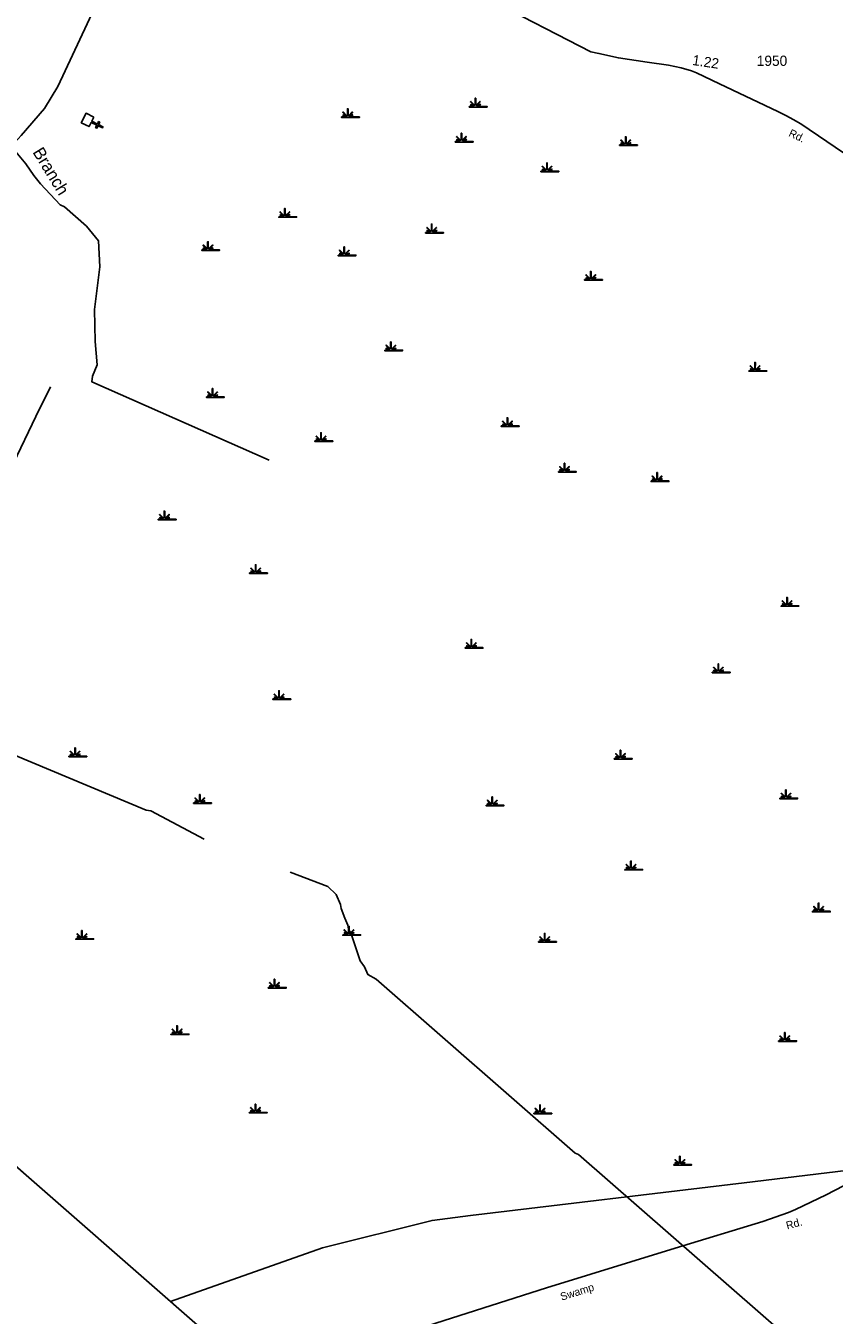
# Model space of a CAD drawing. Extents: x 2532689 to 2764727, y 536648 to 732970.
# Drawn here: x 2613131 to 2622999, y 565369 to 581101 of the extents above; entities that cross this region are included whole.
import ezdxf

# ---------------------------------------------------------------- set-up
doc = ezdxf.new("R2010")
doc.units = 0
for name, color, linetype in [('Exist Boundary Political CountyLine', 7, 'Continuous'), ('Exist Cultural Church CELL', 7, 'Continuous'), ('Exist Hydrographic Creek Single Shore', 7, 'Continuous'), ('Exist Hydrographic Creek Single Shore Label', 7, 'Continuous'), ('Exist Hydrographic Swamp CELL', 7, 'Continuous'), ('Exist Road Secondary Mileage Hundredths English Label', 7, 'Continuous'), ('Exist Road Secondary Type 20 Attributed', 7, 'Continuous'), ('Exist Road Secondary Type 51 Attributed', 7, 'Continuous'), ('Exist Road Secondary Type 51 Label', 7, 'Continuous'), ('Exist Road Secondary Type 51 Number Label', 7, 'Continuous'), ('Exist Utilities Electrical Transmission Line', 7, 'Continuous')]:
    doc.layers.add(name, color=color, linetype=linetype)

msp = doc.modelspace()

# ---------------------------------------------------------------- linework, layer by layer
at = {"layer": 'Exist Boundary Political CountyLine'}
msp.add_lwpolyline([(2539489, 612112), (2541484, 610924), (2543090, 609968), (2546865, 607719), (2548776, 606581), (2551142, 605172), (2553489, 603774), (2555345, 602668), (2557351, 601473), (2559512, 600187), (2561378, 599075), (2566102, 596262), (2569405, 594294), (2586179, 584303), (2593549, 579914), (2608947, 570743), (2617220, 563503), (2625601, 556169), (2628092, 553990)], dxfattribs=at)
at = {"layer": 'Exist Cultural Church CELL'}
msp.add_lwpolyline([(2613963, 579988), (2613937, 579937), (2614006, 579903), (2614020, 579932), (2614034, 579925), (2614020, 579896), (2614074, 579869), (2614067, 579855), (2614013, 579882), (2613999, 579853), (2613984, 579860), (2613999, 579889), (2613930, 579923), (2613905, 579871), (2613809, 579918), (2613867, 580035)], close=True, dxfattribs=at)
at = {"layer": 'Exist Hydrographic Creek Single Shore'}
for points in [[(2616101, 575803), (2613939, 576757), (2613947, 576826), (2614001, 576966), (2613979, 577251), (2613971, 577641), (2614036, 578159), (2614020, 578477), (2613874, 578655), (2613603, 578894), (2613552, 578918), (2613313, 579171), (2613228, 579276), (2613133, 579416), (2612868, 579734)], [(2611815, 572695), (2611821, 572787), (2611861, 572871), (2612028, 573268), (2612051, 573351), (2612130, 573568), (2612245, 574022), (2612269, 574122), (2612315, 574314), (2612433, 574628), (2613256, 576335), (2613432, 576697)], [(2615307, 571178), (2614657, 571523), (2614599, 571530), (2611815, 572695)], [(2622841, 564742), (2619878, 567331), (2619836, 567346), (2617408, 569470), (2617307, 569525), (2617264, 569619), (2617212, 569692), (2617105, 570023), (2617071, 570080), (2617061, 570129), (2617026, 570213), (2616982, 570330), (2616973, 570379), (2616920, 570501), (2616818, 570599), (2616360, 570773)]]:
    msp.add_lwpolyline(points, dxfattribs=at)
at = {"layer": 'Exist Hydrographic Swamp CELL'}
for points in [[(2618544, 580118), (2618597, 580118), (2618599, 580121), (2618561, 580136), (2618564, 580141), (2618601, 580126), (2618603, 580128), (2618559, 580173), (2618564, 580178), (2618609, 580133), (2618615, 580135), (2618615, 580218), (2618623, 580218), (2618623, 580135), (2618629, 580133), (2618674, 580178), (2618679, 580173), (2618635, 580128), (2618637, 580125), (2618678, 580143), (2618680, 580138), (2618639, 580121), (2618641, 580118), (2618762, 580118), (2618762, 580110), (2618544, 580110)], [(2616987, 579989), (2617039, 579990), (2617041, 579993), (2617003, 580008), (2617006, 580013), (2617044, 579997), (2617045, 580000), (2617001, 580045), (2617006, 580050), (2617051, 580004), (2617058, 580007), (2617058, 580090), (2617065, 580090), (2617065, 580007), (2617071, 580004), (2617117, 580050), (2617122, 580045), (2617077, 580000), (2617079, 579997), (2617120, 580015), (2617123, 580010), (2617082, 579992), (2617083, 579990), (2617204, 579989), (2617204, 579982), (2616987, 579982)], [(2618374, 579691), (2618426, 579691), (2618428, 579694), (2618390, 579709), (2618393, 579714), (2618431, 579698), (2618432, 579701), (2618388, 579746), (2618393, 579751), (2618438, 579706), (2618445, 579708), (2618445, 579791), (2618452, 579791), (2618452, 579708), (2618458, 579706), (2618504, 579751), (2618509, 579746), (2618464, 579701), (2618466, 579698), (2618507, 579716), (2618510, 579711), (2618469, 579694), (2618470, 579691), (2618591, 579691), (2618591, 579683), (2618374, 579683)], [(2620379, 579648), (2620432, 579648), (2620434, 579652), (2620396, 579666), (2620399, 579672), (2620436, 579656), (2620438, 579659), (2620394, 579703), (2620399, 579708), (2620444, 579663), (2620450, 579665), (2620450, 579748), (2620458, 579748), (2620458, 579665), (2620464, 579663), (2620509, 579708), (2620514, 579703), (2620470, 579659), (2620472, 579655), (2620513, 579674), (2620515, 579669), (2620474, 579651), (2620476, 579648), (2620597, 579648), (2620597, 579641), (2620379, 579641)], [(2619419, 579328), (2619472, 579328), (2619474, 579331), (2619436, 579346), (2619439, 579351), (2619476, 579335), (2619478, 579338), (2619433, 579383), (2619439, 579388), (2619484, 579343), (2619490, 579345), (2619490, 579428), (2619497, 579428), (2619497, 579345), (2619504, 579343), (2619549, 579388), (2619554, 579383), (2619510, 579338), (2619512, 579335), (2619553, 579353), (2619555, 579348), (2619514, 579331), (2619516, 579328), (2619637, 579328), (2619637, 579320), (2619419, 579320)], [(2616219, 578772), (2616271, 578772), (2616273, 578776), (2616235, 578791), (2616238, 578796), (2616276, 578780), (2616277, 578783), (2616233, 578828), (2616238, 578833), (2616283, 578787), (2616290, 578790), (2616290, 578873), (2616297, 578873), (2616297, 578790), (2616303, 578787), (2616349, 578833), (2616354, 578828), (2616309, 578783), (2616311, 578780), (2616352, 578798), (2616355, 578793), (2616314, 578775), (2616315, 578772), (2616436, 578772), (2616436, 578765), (2616219, 578765)], [(2618011, 578580), (2618064, 578580), (2618066, 578584), (2618027, 578599), (2618030, 578604), (2618068, 578588), (2618070, 578591), (2618025, 578636), (2618030, 578641), (2618076, 578595), (2618082, 578598), (2618082, 578681), (2618089, 578681), (2618089, 578598), (2618096, 578595), (2618141, 578641), (2618146, 578636), (2618102, 578591), (2618104, 578587), (2618144, 578606), (2618147, 578601), (2618106, 578583), (2618107, 578580), (2618229, 578580), (2618229, 578573), (2618011, 578573)], [(2615280, 578367), (2615333, 578367), (2615335, 578370), (2615296, 578385), (2615299, 578390), (2615337, 578375), (2615339, 578377), (2615294, 578422), (2615299, 578427), (2615345, 578382), (2615351, 578384), (2615351, 578467), (2615358, 578467), (2615358, 578384), (2615364, 578382), (2615410, 578427), (2615415, 578422), (2615370, 578377), (2615372, 578374), (2615413, 578393), (2615416, 578387), (2615375, 578370), (2615376, 578367), (2615497, 578367), (2615497, 578360), (2615280, 578360)], [(2616944, 578303), (2616997, 578303), (2616999, 578306), (2616961, 578321), (2616963, 578326), (2617001, 578311), (2617003, 578313), (2616958, 578358), (2616963, 578363), (2617009, 578318), (2617015, 578320), (2617015, 578403), (2617022, 578403), (2617022, 578320), (2617029, 578318), (2617074, 578363), (2617079, 578358), (2617035, 578313), (2617037, 578310), (2617078, 578328), (2617080, 578323), (2617039, 578306), (2617041, 578303), (2617162, 578303), (2617162, 578295), (2616944, 578295)], [(2619953, 578004), (2620005, 578004), (2620007, 578007), (2619969, 578022), (2619972, 578027), (2620010, 578012), (2620011, 578015), (2619967, 578059), (2619972, 578064), (2620017, 578019), (2620024, 578021), (2620024, 578104), (2620031, 578104), (2620031, 578021), (2620037, 578019), (2620082, 578064), (2620088, 578059), (2620043, 578015), (2620045, 578011), (2620086, 578030), (2620089, 578024), (2620048, 578007), (2620049, 578004), (2620170, 578004), (2620170, 577997), (2619953, 577997)], [(2617513, 577144), (2617566, 577144), (2617568, 577148), (2617530, 577162), (2617532, 577168), (2617570, 577152), (2617572, 577155), (2617527, 577199), (2617533, 577204), (2617578, 577159), (2617584, 577161), (2617584, 577244), (2617591, 577244), (2617591, 577161), (2617598, 577159), (2617643, 577204), (2617648, 577199), (2617604, 577155), (2617606, 577151), (2617647, 577170), (2617649, 577165), (2617608, 577147), (2617610, 577144), (2617731, 577144), (2617731, 577137), (2617513, 577137)], [(2621958, 576893), (2622011, 576893), (2622013, 576897), (2621975, 576912), (2621978, 576917), (2622015, 576901), (2622017, 576904), (2621973, 576949), (2621978, 576954), (2622023, 576908), (2622029, 576911), (2622029, 576994), (2622037, 576994), (2622036, 576911), (2622043, 576908), (2622088, 576954), (2622093, 576949), (2622049, 576904), (2622051, 576901), (2622092, 576919), (2622094, 576914), (2622053, 576896), (2622055, 576893), (2622176, 576893), (2622176, 576886), (2621958, 576886)], [(2615337, 576574), (2615389, 576575), (2615391, 576578), (2615353, 576593), (2615356, 576598), (2615394, 576582), (2615395, 576585), (2615351, 576630), (2615356, 576635), (2615401, 576589), (2615408, 576592), (2615408, 576675), (2615415, 576675), (2615415, 576592), (2615421, 576589), (2615467, 576635), (2615472, 576630), (2615427, 576585), (2615429, 576582), (2615470, 576600), (2615473, 576595), (2615432, 576577), (2615433, 576575), (2615554, 576574), (2615554, 576567), (2615337, 576567)], [(2618936, 576219), (2618988, 576219), (2618990, 576222), (2618952, 576237), (2618955, 576242), (2618993, 576227), (2618994, 576229), (2618950, 576274), (2618955, 576279), (2619000, 576234), (2619007, 576236), (2619007, 576319), (2619014, 576319), (2619014, 576236), (2619020, 576234), (2619065, 576279), (2619071, 576274), (2619026, 576229), (2619028, 576226), (2619069, 576244), (2619071, 576239), (2619031, 576222), (2619032, 576219), (2619153, 576219), (2619153, 576211), (2618936, 576211)], [(2616660, 576036), (2616713, 576036), (2616715, 576040), (2616677, 576054), (2616679, 576060), (2616717, 576044), (2616719, 576047), (2616674, 576091), (2616680, 576096), (2616725, 576051), (2616731, 576053), (2616731, 576136), (2616738, 576136), (2616738, 576053), (2616745, 576051), (2616790, 576096), (2616795, 576091), (2616751, 576047), (2616753, 576043), (2616794, 576062), (2616796, 576057), (2616755, 576039), (2616757, 576036), (2616878, 576036), (2616878, 576029), (2616660, 576029)], [(2619633, 575663), (2619685, 575663), (2619687, 575667), (2619649, 575682), (2619652, 575687), (2619690, 575671), (2619691, 575674), (2619647, 575719), (2619652, 575724), (2619697, 575678), (2619704, 575681), (2619704, 575764), (2619711, 575764), (2619711, 575681), (2619717, 575678), (2619762, 575724), (2619768, 575719), (2619723, 575674), (2619725, 575671), (2619766, 575689), (2619768, 575684), (2619728, 575666), (2619729, 575663), (2619850, 575663), (2619850, 575656), (2619633, 575656)], [(2620763, 575548), (2620816, 575548), (2620818, 575552), (2620780, 575567), (2620783, 575572), (2620820, 575556), (2620822, 575559), (2620778, 575603), (2620783, 575609), (2620828, 575563), (2620834, 575566), (2620834, 575649), (2620842, 575649), (2620842, 575566), (2620848, 575563), (2620893, 575609), (2620898, 575603), (2620854, 575559), (2620856, 575555), (2620897, 575574), (2620899, 575569), (2620858, 575551), (2620860, 575548), (2620981, 575548), (2620981, 575541), (2620763, 575541)], [(2614749, 575080), (2614802, 575080), (2614804, 575083), (2614766, 575098), (2614769, 575103), (2614806, 575088), (2614808, 575091), (2614763, 575135), (2614769, 575140), (2614814, 575095), (2614820, 575097), (2614820, 575180), (2614827, 575180), (2614827, 575097), (2614834, 575095), (2614879, 575140), (2614884, 575135), (2614840, 575091), (2614842, 575087), (2614883, 575106), (2614885, 575101), (2614844, 575083), (2614846, 575080), (2614967, 575080), (2614967, 575073), (2614749, 575073)], [(2615863, 574425), (2615916, 574425), (2615918, 574429), (2615880, 574443), (2615882, 574449), (2615920, 574433), (2615922, 574436), (2615877, 574480), (2615882, 574485), (2615928, 574440), (2615934, 574442), (2615934, 574525), (2615941, 574525), (2615941, 574442), (2615948, 574440), (2615993, 574485), (2615998, 574480), (2615954, 574436), (2615956, 574432), (2615997, 574451), (2615999, 574446), (2615958, 574428), (2615960, 574425), (2616081, 574425), (2616081, 574418), (2615863, 574418)], [(2622350, 574026), (2622402, 574026), (2622404, 574030), (2622366, 574045), (2622369, 574050), (2622407, 574034), (2622408, 574037), (2622364, 574082), (2622369, 574087), (2622414, 574041), (2622420, 574044), (2622420, 574127), (2622428, 574127), (2622428, 574044), (2622434, 574041), (2622479, 574087), (2622484, 574082), (2622440, 574037), (2622442, 574034), (2622483, 574052), (2622485, 574047), (2622444, 574029), (2622446, 574026), (2622567, 574026), (2622567, 574019), (2622350, 574019)], [(2618495, 573514), (2618547, 573514), (2618549, 573518), (2618511, 573532), (2618514, 573538), (2618552, 573522), (2618553, 573525), (2618509, 573569), (2618514, 573574), (2618559, 573529), (2618566, 573531), (2618566, 573614), (2618573, 573614), (2618573, 573531), (2618579, 573529), (2618624, 573574), (2618630, 573569), (2618585, 573525), (2618587, 573521), (2618628, 573540), (2618631, 573535), (2618590, 573517), (2618591, 573514), (2618712, 573514), (2618712, 573507), (2618495, 573507)], [(2621510, 573215), (2621563, 573215), (2621565, 573219), (2621527, 573233), (2621530, 573239), (2621567, 573223), (2621569, 573226), (2621524, 573270), (2621530, 573275), (2621575, 573230), (2621581, 573232), (2621581, 573315), (2621588, 573315), (2621588, 573232), (2621595, 573230), (2621640, 573275), (2621645, 573270), (2621601, 573226), (2621603, 573222), (2621644, 573241), (2621646, 573236), (2621605, 573218), (2621607, 573215), (2621728, 573215), (2621728, 573208), (2621510, 573208)], [(2616148, 572888), (2616200, 572888), (2616202, 572891), (2616164, 572906), (2616167, 572911), (2616205, 572896), (2616206, 572898), (2616162, 572943), (2616167, 572948), (2616212, 572903), (2616219, 572905), (2616219, 572988), (2616226, 572988), (2616226, 572905), (2616232, 572903), (2616277, 572948), (2616283, 572943), (2616238, 572898), (2616240, 572895), (2616281, 572913), (2616283, 572908), (2616243, 572891), (2616244, 572888), (2616365, 572888), (2616365, 572880), (2616148, 572880)], [(2613658, 572190), (2613711, 572190), (2613713, 572194), (2613675, 572209), (2613678, 572214), (2613715, 572198), (2613717, 572201), (2613673, 572245), (2613678, 572251), (2613723, 572205), (2613729, 572207), (2613729, 572291), (2613737, 572291), (2613737, 572207), (2613743, 572205), (2613788, 572251), (2613793, 572245), (2613749, 572201), (2613751, 572197), (2613792, 572216), (2613794, 572211), (2613753, 572193), (2613755, 572190), (2613876, 572190), (2613876, 572183), (2613658, 572183)], [(2620315, 572162), (2620368, 572162), (2620370, 572165), (2620332, 572180), (2620335, 572185), (2620372, 572170), (2620374, 572172), (2620330, 572217), (2620335, 572222), (2620380, 572177), (2620386, 572179), (2620386, 572262), (2620394, 572262), (2620394, 572179), (2620400, 572177), (2620445, 572222), (2620450, 572217), (2620406, 572172), (2620408, 572169), (2620449, 572187), (2620451, 572182), (2620410, 572165), (2620412, 572162), (2620533, 572162), (2620533, 572154), (2620315, 572154)], [(2615180, 571621), (2615233, 571621), (2615235, 571624), (2615197, 571639), (2615200, 571644), (2615237, 571629), (2615239, 571631), (2615195, 571676), (2615200, 571681), (2615245, 571636), (2615251, 571638), (2615251, 571721), (2615259, 571721), (2615259, 571638), (2615265, 571636), (2615310, 571681), (2615315, 571676), (2615271, 571631), (2615273, 571628), (2615314, 571646), (2615316, 571641), (2615275, 571624), (2615277, 571621), (2615398, 571621), (2615398, 571614), (2615180, 571614)], [(2622335, 571678), (2622388, 571678), (2622390, 571681), (2622352, 571696), (2622355, 571701), (2622392, 571686), (2622394, 571688), (2622350, 571733), (2622355, 571738), (2622400, 571693), (2622406, 571695), (2622406, 571778), (2622414, 571778), (2622413, 571695), (2622420, 571693), (2622465, 571738), (2622470, 571733), (2622426, 571688), (2622428, 571685), (2622469, 571703), (2622471, 571698), (2622430, 571681), (2622432, 571678), (2622553, 571678), (2622553, 571670), (2622335, 571670)], [(2618751, 571592), (2618803, 571592), (2618805, 571596), (2618767, 571611), (2618770, 571616), (2618808, 571600), (2618809, 571603), (2618765, 571648), (2618770, 571653), (2618815, 571607), (2618822, 571610), (2618822, 571693), (2618829, 571693), (2618829, 571610), (2618835, 571607), (2618881, 571653), (2618886, 571648), (2618841, 571603), (2618843, 571599), (2618884, 571618), (2618887, 571613), (2618846, 571595), (2618847, 571592), (2618968, 571592), (2618968, 571585), (2618751, 571585)], [(2620443, 570809), (2620496, 570809), (2620498, 570813), (2620460, 570828), (2620463, 570833), (2620500, 570817), (2620502, 570820), (2620458, 570865), (2620463, 570870), (2620508, 570824), (2620514, 570827), (2620514, 570910), (2620522, 570910), (2620522, 570827), (2620528, 570824), (2620573, 570870), (2620578, 570865), (2620534, 570820), (2620536, 570816), (2620577, 570835), (2620579, 570830), (2620538, 570812), (2620540, 570809), (2620661, 570809), (2620661, 570802), (2620443, 570802)], [(2622734, 570297), (2622786, 570297), (2622788, 570300), (2622750, 570315), (2622753, 570320), (2622791, 570305), (2622792, 570308), (2622748, 570352), (2622753, 570357), (2622798, 570312), (2622805, 570314), (2622805, 570397), (2622812, 570397), (2622812, 570314), (2622818, 570312), (2622863, 570357), (2622869, 570352), (2622824, 570308), (2622826, 570304), (2622867, 570323), (2622869, 570318), (2622828, 570300), (2622830, 570297), (2622951, 570297), (2622951, 570290), (2622734, 570290)], [(2613742, 569963), (2613795, 569963), (2613797, 569966), (2613759, 569981), (2613761, 569987), (2613799, 569971), (2613801, 569974), (2613756, 570018), (2613761, 570023), (2613807, 569978), (2613813, 569980), (2613813, 570063), (2613820, 570063), (2613820, 569980), (2613827, 569978), (2613872, 570023), (2613877, 570018), (2613833, 569974), (2613835, 569970), (2613876, 569989), (2613878, 569984), (2613837, 569966), (2613839, 569963), (2613960, 569963), (2613960, 569956), (2613742, 569956)], [(2617001, 570012), (2617054, 570012), (2617056, 570016), (2617018, 570031), (2617020, 570036), (2617058, 570020), (2617060, 570023), (2617015, 570067), (2617020, 570073), (2617066, 570027), (2617072, 570029), (2617072, 570113), (2617079, 570113), (2617079, 570029), (2617086, 570027), (2617131, 570073), (2617136, 570067), (2617092, 570023), (2617094, 570019), (2617135, 570038), (2617137, 570033), (2617096, 570015), (2617098, 570012), (2617219, 570012), (2617219, 570005), (2617001, 570005)], [(2619391, 569927), (2619443, 569927), (2619445, 569930), (2619407, 569945), (2619410, 569950), (2619448, 569935), (2619449, 569937), (2619405, 569982), (2619410, 569987), (2619455, 569942), (2619462, 569944), (2619462, 570027), (2619469, 570027), (2619469, 569944), (2619475, 569942), (2619521, 569987), (2619526, 569982), (2619481, 569937), (2619483, 569934), (2619524, 569952), (2619527, 569947), (2619486, 569930), (2619487, 569927), (2619608, 569927), (2619608, 569920), (2619391, 569920)], [(2616092, 569368), (2616145, 569368), (2616147, 569372), (2616108, 569387), (2616111, 569392), (2616149, 569376), (2616151, 569379), (2616106, 569424), (2616111, 569429), (2616157, 569383), (2616163, 569386), (2616163, 569469), (2616170, 569469), (2616170, 569386), (2616177, 569383), (2616222, 569429), (2616227, 569424), (2616183, 569379), (2616185, 569376), (2616225, 569394), (2616228, 569389), (2616187, 569371), (2616189, 569368), (2616310, 569368), (2616310, 569361), (2616092, 569361)], [(2614904, 568800), (2614957, 568800), (2614959, 568804), (2614921, 568818), (2614923, 568824), (2614961, 568808), (2614963, 568811), (2614918, 568855), (2614924, 568860), (2614969, 568815), (2614975, 568817), (2614975, 568900), (2614982, 568900), (2614982, 568817), (2614989, 568815), (2615034, 568860), (2615039, 568855), (2614995, 568811), (2614997, 568807), (2615038, 568826), (2615040, 568821), (2614999, 568803), (2615001, 568800), (2615122, 568800), (2615122, 568793), (2614904, 568793)], [(2622321, 568717), (2622374, 568717), (2622376, 568720), (2622337, 568735), (2622340, 568740), (2622378, 568725), (2622380, 568728), (2622335, 568772), (2622340, 568777), (2622386, 568732), (2622392, 568734), (2622392, 568817), (2622399, 568817), (2622399, 568734), (2622406, 568732), (2622451, 568777), (2622456, 568772), (2622412, 568728), (2622414, 568724), (2622454, 568743), (2622457, 568737), (2622416, 568720), (2622418, 568717), (2622539, 568717), (2622539, 568710), (2622321, 568710)], [(2615860, 567844), (2615912, 567844), (2615914, 567847), (2615876, 567862), (2615879, 567867), (2615917, 567852), (2615918, 567855), (2615874, 567899), (2615879, 567904), (2615924, 567859), (2615931, 567861), (2615931, 567944), (2615938, 567944), (2615938, 567861), (2615944, 567859), (2615989, 567904), (2615995, 567899), (2615950, 567855), (2615952, 567851), (2615993, 567870), (2615996, 567864), (2615955, 567847), (2615956, 567844), (2616077, 567844), (2616077, 567837), (2615860, 567837)], [(2619334, 567834), (2619387, 567834), (2619389, 567838), (2619350, 567853), (2619353, 567858), (2619391, 567842), (2619393, 567845), (2619348, 567889), (2619353, 567895), (2619399, 567849), (2619405, 567852), (2619405, 567935), (2619412, 567935), (2619412, 567852), (2619418, 567849), (2619464, 567895), (2619469, 567889), (2619424, 567845), (2619426, 567841), (2619467, 567860), (2619470, 567855), (2619429, 567837), (2619430, 567834), (2619551, 567834), (2619551, 567827), (2619334, 567827)], [(2621041, 567208), (2621094, 567208), (2621096, 567211), (2621057, 567226), (2621060, 567231), (2621098, 567216), (2621100, 567219), (2621055, 567263), (2621060, 567268), (2621105, 567223), (2621112, 567225), (2621112, 567308), (2621119, 567308), (2621119, 567225), (2621125, 567223), (2621171, 567268), (2621176, 567263), (2621131, 567219), (2621133, 567215), (2621174, 567234), (2621177, 567229), (2621136, 567211), (2621137, 567208), (2621258, 567208), (2621258, 567201), (2621041, 567201)]]:
    msp.add_lwpolyline(points, close=True, dxfattribs=at)
at = {"layer": 'Exist Road Secondary Type 20 Attributed'}
for points in [[(2615102, 583306), (2614506, 582467), (2613524, 580360), (2613358, 580093), (2613076, 579764), (2612930, 579602), (2612445, 577959), (2612332, 577554), (2610270, 573641), (2609883, 572927), (2609846, 572867), (2609754, 572797), (2608938, 572528)], [(2617530, 582073), (2620028, 580783), (2620127, 580765), (2620365, 580710), (2620718, 580658), (2620977, 580619), (2621131, 580590), (2621256, 580551), (2621319, 580526), (2621599, 580394), (2622312, 580054), (2622416, 580002), (2622498, 579958), (2622590, 579905), (2623328, 579406)]]:
    msp.add_lwpolyline(points, dxfattribs=at)
at = {"layer": 'Exist Road Secondary Type 51 Attributed'}
msp.add_lwpolyline([(2623112, 566949), (2622900, 566839), (2622528, 566658), (2622442, 566622), (2622127, 566514), (2621057, 566187), (2619486, 565705), (2617845, 565179)], dxfattribs=at)
at = {"layer": 'Exist Utilities Electrical Transmission Line'}
msp.add_lwpolyline([(2634133, 568522), (2632269, 568279), (2629064, 567849), (2621899, 566983), (2618558, 566585), (2618091, 566526), (2616752, 566190), (2614897, 565536)], dxfattribs=at)

# ---------------------------------------------------------------- texts
at = {"layer": 'Exist Hydrographic Creek Single Shore Label'}
msp.add_text('Branch', height=150, rotation=301.4491, dxfattribs=at).set_placement((2613210, 579560))
at = {"layer": 'Exist Road Secondary Mileage Hundredths English Label'}
msp.add_text('1.22', height=125, rotation=351.5096, dxfattribs=at).set_placement((2621261, 580624))
at = {"layer": 'Exist Road Secondary Type 51 Label'}
for s, rotation, p in [('Rd.', 334.7348, (2622435, 579759)), ('Rd.', 15.1516, (2622426, 566415)), ('Swamp', 17.3951, (2619673, 565546))]:
    msp.add_text(s, height=95, rotation=rotation, dxfattribs=at).set_placement(p)
at = {"layer": 'Exist Road Secondary Type 51 Number Label'}
msp.add_text('1950', height=125, dxfattribs=at).set_placement((2622054, 580612))

doc.saveas('drawing.dxf')
